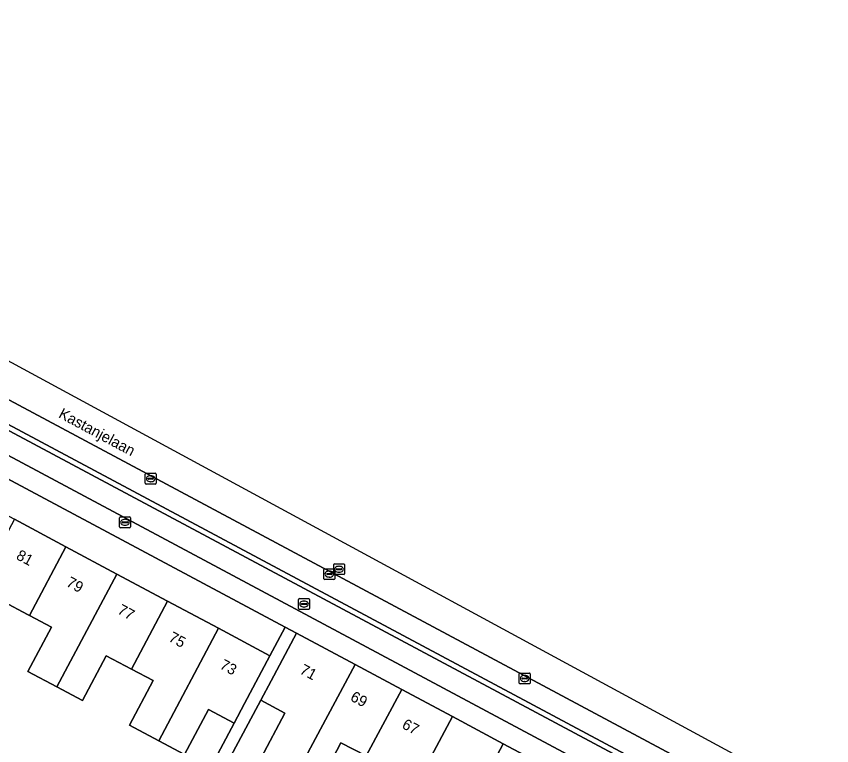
# Model space of a CAD drawing. Extents: x 159262 to 160143, y 383399 to 384319.
# Drawn here: x 159710.2 to 159785.6, y 384001.8 to 384069.3 of the extents above; entities that cross this region are included whole.
import ezdxf

# ---------------------------------------------------------------- set-up
doc = ezdxf.new("R2010")
doc.units = 0
for name, color, linetype in [('IMGEO_Brandkraan', 7, 'Continuous'), ('IMGEO_Erf', 7, 'Continuous'), ('IMGEO_Fietspad_gesloten', 7, 'Continuous'), ('IMGEO_Kolk', 7, 'Continuous'), ('IMGEO_Openbare_ruimte_label', 7, 'Continuous'), ('IMGEO_Pand', 7, 'Continuous'), ('IMGEO_Pand_nummerreeks', 7, 'Continuous'), ('IMGEO_Parkeervlak_open', 7, 'Continuous'), ('IMGEO_Rijbaan_lokaal_gesloten', 7, 'Continuous'), ('IMGEO_Rioolput', 7, 'Continuous'), ('IMGEO_Verkeerseiland_open', 7, 'Continuous'), ('IMGEO_Voetpad_open', 7, 'Continuous')]:
    doc.layers.add(name, color=color, linetype=linetype)

msp = doc.modelspace()

# ---------------------------------------------------------------- linework, layer by layer
at = {"layer": 'IMGEO_Brandkraan'}
for p, q in [((159719.732, 384022.028), (159719.732, 384022.88)), ((159719.807, 384022.954), (159720.659, 384022.954)), ((159719.991, 384022.448), (159719.991, 384022.46)), ((159720.429, 384022.411), (159720.031, 384022.411)), ((159720.034, 384022.497), (159720.432, 384022.497)), ((159720.22, 384022.734), (159720.245, 384022.734)), ((159720.475, 384022.46), (159720.475, 384022.448)), ((159720.733, 384022.88), (159720.733, 384022.028)), ((159720.659, 384021.954), (159719.807, 384021.954)), ((159720.243, 384022.174), (159720.218, 384022.174))]:
    msp.add_line(p, q, dxfattribs=at)
for points in [[(159719.732, 384022.028), (159719.732, 384022.88)], [(159719.807, 384022.954), (159720.659, 384022.954)], [(159720.733, 384022.88), (159720.733, 384022.028)], [(159720.659, 384021.954), (159719.807, 384021.954)]]:
    msp.add_lwpolyline(points, dxfattribs=at)
for centre, radius, start, end in [((159719.809, 384022.878), 0.0765, 91.55205, 178.44795), ((159719.809, 384022.878), 0.0765, 91.55205, 178.44795), ((159720.031, 384022.457), 0.0403, 85.87752, 175.75265), ((159720.028, 384022.447), 0.0366, 178.93798, 274.71019), ((159720.432, 384022.454), 0.043, 264.86636, 352.45326), ((159720.436, 384022.459), 0.0386, 1.73085, 96.63898), ((159720.657, 384022.878), 0.0765, 1.55205, 88.44795), ((159720.657, 384022.878), 0.0765, 1.55205, 88.44795), ((159719.809, 384022.03), 0.0765, 181.55205, 268.44795), ((159719.809, 384022.03), 0.0765, 181.55205, 268.44795), ((159720.657, 384022.03), 0.0765, 271.55205, 358.44795), ((159720.657, 384022.03), 0.0765, 271.55205, 358.44795)]:
    msp.add_arc(centre, radius, start, end, dxfattribs=at)
for centre, major_axis, ratio, start_param, end_param in [((159720.219, 384022.454), (-0.387, 0.002), 0.722429, 4.712389, 7.853982), ((159720.244, 384022.454), (-0.39, 0.002), 0.717154, 1.570796, 4.712389)]:
    msp.add_ellipse(centre, major_axis=major_axis, ratio=ratio, start_param=start_param, end_param=end_param, dxfattribs=at)
at = {"layer": 'IMGEO_Erf'}
msp.add_lwpolyline([(159706.591, 384027.952), (159705.18, 384025.311), (159710.005, 384022.733), (159714.773, 384020.187), (159719.494, 384017.665), (159724.182, 384015.16), (159728.894, 384012.642), (159733.64, 384010.107), (159735.05, 384012.746)], close=True, dxfattribs=at)
for points in [[(159723.493, 383991), (159730.328, 384003.871), (159727.958, 384005.13), (159725.748, 384000.966), (159723.366, 384002.23), (159720.643, 384003.677), (159722.834, 384007.8), (159720.837, 384008.861), (159718.5, 384010.101), (159716.298, 384005.955), (159713.939, 384007.207), (159711.24, 384008.641), (159713.426, 384012.755), (159711.4, 384013.831), (159711.229, 384013.921), (159709.034, 384015.088), (159707.243, 384011.713), (159706.837, 384010.948), (159704.426, 384012.229), (159701.676, 384013.689), (159703.909, 384017.896), (159701.829, 384019), (159689.284, 383995.359)], [(159732.83, 384000.656), (159735.036, 384004.78), (159732.797, 384005.979), (159724.687, 383990.848)], [(159742.542, 384000.829), (159740.213, 384002.038), (159739.056, 383999.848)]]:
    msp.add_lwpolyline(points, dxfattribs=at)
at = {"layer": 'IMGEO_Fietspad_gesloten'}
msp.add_lwpolyline([(159637.547, 384066.886), (159678.317, 384045.287), (159706.724, 384030.091), (159782.916, 383989.334), (159785.314, 383988.052), (159786.588, 383987.371), (159800.678, 383979.816), (159802.382, 383978.898), (159806.209, 383976.854), (159811.759, 383973.873), (159815.384, 383972.277), (159818.103, 383970.845), (159878.488, 383938.609), (159879.571, 383940.642), (159821.924, 383971.407), (159817.239, 383973.81), (159812.887, 383975.929), (159812.762, 383975.674), (159811.755, 383976.132), (159807.769, 383978.315), (159805.944, 383979.316), (159802.985, 383980.918), (159679.545, 384046.947)], dxfattribs=at)
at = {"layer": 'IMGEO_Kolk'}
for p, q in [((159722.115, 384026.064), (159722.115, 384026.916)), ((159722.19, 384026.99), (159723.042, 384026.99)), ((159722.603, 384026.77), (159722.628, 384026.77)), ((159723.116, 384026.916), (159723.116, 384026.064)), ((159722.374, 384026.484), (159722.374, 384026.496)), ((159722.812, 384026.447), (159722.414, 384026.447)), ((159722.417, 384026.533), (159722.815, 384026.533)), ((159722.626, 384026.21), (159722.601, 384026.21)), ((159722.858, 384026.496), (159722.858, 384026.484)), ((159723.042, 384025.99), (159722.19, 384025.99)), ((159738.636, 384017.235), (159738.636, 384018.087)), ((159738.711, 384018.161), (159739.563, 384018.161)), ((159739.124, 384017.941), (159739.149, 384017.941)), ((159739.637, 384018.087), (159739.637, 384017.235)), ((159739.563, 384017.161), (159738.711, 384017.161)), ((159738.895, 384017.655), (159738.895, 384017.667)), ((159739.333, 384017.618), (159738.935, 384017.618)), ((159738.938, 384017.704), (159739.336, 384017.704)), ((159739.147, 384017.381), (159739.122, 384017.381)), ((159739.379, 384017.667), (159739.379, 384017.655)), ((159756.717, 384007.569), (159756.717, 384008.421)), ((159756.792, 384008.495), (159757.644, 384008.495)), ((159756.976, 384007.989), (159756.976, 384008.001)), ((159757.414, 384007.952), (159757.016, 384007.952)), ((159757.019, 384008.038), (159757.417, 384008.038)), ((159757.205, 384008.275), (159757.23, 384008.275)), ((159757.46, 384008.001), (159757.46, 384007.989)), ((159757.718, 384008.421), (159757.718, 384007.569)), ((159757.644, 384007.495), (159756.792, 384007.495)), ((159757.228, 384007.715), (159757.203, 384007.715))]:
    msp.add_line(p, q, dxfattribs=at)
for points in [[(159722.115, 384026.064), (159722.115, 384026.916)], [(159722.19, 384026.99), (159723.042, 384026.99)], [(159723.116, 384026.916), (159723.116, 384026.064)], [(159723.042, 384025.99), (159722.19, 384025.99)], [(159738.636, 384017.235), (159738.636, 384018.087)], [(159738.711, 384018.161), (159739.563, 384018.161)], [(159739.637, 384018.087), (159739.637, 384017.235)], [(159739.563, 384017.161), (159738.711, 384017.161)], [(159756.717, 384007.569), (159756.717, 384008.421)], [(159756.792, 384008.495), (159757.644, 384008.495)], [(159757.718, 384008.421), (159757.718, 384007.569)], [(159757.644, 384007.495), (159756.792, 384007.495)]]:
    msp.add_lwpolyline(points, dxfattribs=at)
for centre, radius, start, end in [((159722.192, 384026.914), 0.0765, 91.55205, 178.44795), ((159722.192, 384026.914), 0.0765, 91.55205, 178.44795), ((159723.04, 384026.914), 0.0765, 1.55205, 88.44795), ((159723.04, 384026.914), 0.0765, 1.55205, 88.44795), ((159722.192, 384026.066), 0.0765, 181.55205, 268.44795), ((159722.192, 384026.066), 0.0765, 181.55205, 268.44795), ((159722.414, 384026.493), 0.0403, 85.87752, 175.75265), ((159722.411, 384026.483), 0.0366, 178.93798, 274.71019), ((159722.815, 384026.49), 0.043, 264.86636, 352.45326), ((159722.819, 384026.495), 0.0386, 1.73085, 96.63898), ((159723.04, 384026.066), 0.0765, 271.55205, 358.44795), ((159723.04, 384026.066), 0.0765, 271.55205, 358.44795), ((159738.713, 384018.085), 0.0765, 91.55205, 178.44795), ((159738.713, 384018.085), 0.0765, 91.55205, 178.44795), ((159739.561, 384018.085), 0.0765, 1.55205, 88.44795), ((159739.561, 384018.085), 0.0765, 1.55205, 88.44795), ((159738.713, 384017.237), 0.0765, 181.55205, 268.44795), ((159738.713, 384017.237), 0.0765, 181.55205, 268.44795), ((159738.935, 384017.664), 0.0403, 85.87752, 175.75265), ((159738.932, 384017.654), 0.0366, 178.93798, 274.71019), ((159739.336, 384017.661), 0.043, 264.86636, 352.45326), ((159739.34, 384017.666), 0.0386, 1.73085, 96.63898), ((159739.561, 384017.237), 0.0765, 271.55205, 358.44795), ((159739.561, 384017.237), 0.0765, 271.55205, 358.44795), ((159756.794, 384008.419), 0.0765, 91.55205, 178.44795), ((159756.794, 384008.419), 0.0765, 91.55205, 178.44795), ((159757.016, 384007.998), 0.0403, 85.87752, 175.75265), ((159757.013, 384007.988), 0.0366, 178.93798, 274.71019), ((159757.417, 384007.995), 0.043, 264.86636, 352.45326), ((159757.421, 384008), 0.0386, 1.73085, 96.63898), ((159757.642, 384008.419), 0.0765, 1.55205, 88.44795), ((159757.642, 384008.419), 0.0765, 1.55205, 88.44795), ((159756.794, 384007.571), 0.0765, 181.55205, 268.44795), ((159756.794, 384007.571), 0.0765, 181.55205, 268.44795), ((159757.642, 384007.571), 0.0765, 271.55205, 358.44795), ((159757.642, 384007.571), 0.0765, 271.55205, 358.44795)]:
    msp.add_arc(centre, radius, start, end, dxfattribs=at)
for centre, major_axis, ratio, start_param, end_param in [((159722.602, 384026.49), (-0.387, 0.002), 0.722429, 4.712389, 7.853982), ((159722.627, 384026.49), (-0.39, 0.002), 0.717154, 1.570796, 4.712389), ((159739.123, 384017.661), (-0.387, 0.002), 0.722429, 4.712389, 7.853982), ((159739.148, 384017.661), (-0.39, 0.002), 0.717154, 1.570796, 4.712389), ((159757.204, 384007.995), (-0.387, 0.002), 0.722429, 4.712389, 7.853982), ((159757.229, 384007.995), (-0.39, 0.002), 0.717154, 1.570796, 4.712389)]:
    msp.add_ellipse(centre, major_axis=major_axis, ratio=ratio, start_param=start_param, end_param=end_param, dxfattribs=at)
at = {"layer": 'IMGEO_Pand'}
for points in [[(159714.773, 384020.187), (159710.005, 384022.733), (159704.426, 384012.229), (159706.837, 384010.948), (159707.243, 384011.713), (159709.034, 384015.088), (159711.229, 384013.921), (159711.4, 384013.831)], [(159719.494, 384017.665), (159714.773, 384020.187), (159711.4, 384013.831), (159713.426, 384012.755), (159711.24, 384008.641), (159713.939, 384007.207)], [(159724.182, 384015.16), (159719.494, 384017.665), (159713.939, 384007.207), (159716.298, 384005.955), (159718.5, 384010.101), (159720.837, 384008.861)], [(159728.894, 384012.642), (159724.182, 384015.16), (159720.837, 384008.861), (159722.834, 384007.8), (159720.643, 384003.677), (159723.366, 384002.23)], [(159733.64, 384010.107), (159728.894, 384012.642), (159723.366, 384002.23), (159725.748, 384000.966), (159727.958, 384005.13), (159730.328, 384003.871), (159731.294, 384005.69)], [(159741.526, 384009.282), (159736.115, 384012.177), (159733.758, 384007.772), (159732.797, 384005.979), (159735.036, 384004.78), (159732.83, 384000.656), (159734.34, 383999.849), (159736.001, 383998.96), (159736.476, 383999.848)], [(159745.833, 384006.977), (159741.526, 384009.282), (159736.476, 383999.848), (159736.001, 383998.96), (159738.018, 383997.88), (159739.056, 383999.848), (159740.213, 384002.038), (159742.542, 384000.829)], [(159750.531, 384004.464), (159745.833, 384006.977), (159742.542, 384000.829), (159744.437, 383999.846), (159742.302, 383995.619), (159745.018, 383994.165), (159748.059, 383999.846)], [(159754.097, 383999.844), (159755.224, 384001.954), (159750.531, 384004.464), (159748.059, 383999.846), (159745.018, 383994.165), (159747.402, 383992.889), (159749.602, 383996.998), (159751.912, 383995.762)], [(159759.888, 383999.458), (159759.168, 383999.843), (159755.224, 384001.954), (159754.097, 383999.844), (159751.912, 383995.762), (159753.891, 383994.704), (159751.681, 383990.576), (159754.365, 383989.139)]]:
    msp.add_lwpolyline(points, close=True, dxfattribs=at)
at = {"layer": 'IMGEO_Parkeervlak_open'}
for points in [[(159803.987, 383983.19), (159783.569, 383994.131), (159680.867, 384049.101), (159650.703, 384065.122)], [(159653.135, 384061.625), (159773.209, 383997.4), (159775.009, 383997.994), (159775.422, 383997.933), (159783.403, 383993.722), (159783.656, 383993.378), (159784.17, 383991.55), (159799.823, 383983.174), (159800.328, 383983.06), (159802.664, 383983.467)]]:
    msp.add_lwpolyline(points, dxfattribs=at)
at = {"layer": 'IMGEO_Rijbaan_lokaal_gesloten'}
msp.add_lwpolyline([(159639.282, 384069.302), (159650.703, 384065.122), (159680.867, 384049.101), (159783.569, 383994.131), (159803.987, 383983.19), (159804.103, 383983.128), (159805.451, 383985.323), (159805.451, 383985.323), (159695.057, 384045.182)], dxfattribs=at)
at = {"layer": 'IMGEO_Rioolput'}
for p, q in [((159739.542, 384017.681), (159739.542, 384018.533)), ((159739.617, 384018.607), (159740.469, 384018.607)), ((159740.543, 384018.533), (159740.543, 384017.681)), ((159739.801, 384018.101), (159739.801, 384018.113)), ((159740.239, 384018.064), (159739.841, 384018.064)), ((159739.844, 384018.15), (159740.242, 384018.15)), ((159740.053, 384017.827), (159740.028, 384017.827)), ((159740.03, 384018.387), (159740.055, 384018.387)), ((159740.285, 384018.113), (159740.285, 384018.101)), ((159740.469, 384017.607), (159739.617, 384017.607)), ((159736.303, 384014.462), (159736.303, 384015.314)), ((159736.378, 384015.388), (159737.23, 384015.388)), ((159736.562, 384014.882), (159736.562, 384014.894)), ((159737, 384014.845), (159736.602, 384014.845)), ((159736.605, 384014.931), (159737.003, 384014.931)), ((159736.791, 384015.168), (159736.816, 384015.168)), ((159737.046, 384014.894), (159737.046, 384014.882)), ((159737.304, 384015.314), (159737.304, 384014.462)), ((159737.23, 384014.388), (159736.378, 384014.388)), ((159736.814, 384014.608), (159736.789, 384014.608))]:
    msp.add_line(p, q, dxfattribs=at)
for points in [[(159739.542, 384017.681), (159739.542, 384018.533)], [(159739.617, 384018.607), (159740.469, 384018.607)], [(159740.543, 384018.533), (159740.543, 384017.681)], [(159740.469, 384017.607), (159739.617, 384017.607)], [(159736.303, 384014.462), (159736.303, 384015.314)], [(159736.378, 384015.388), (159737.23, 384015.388)], [(159737.304, 384015.314), (159737.304, 384014.462)], [(159737.23, 384014.388), (159736.378, 384014.388)]]:
    msp.add_lwpolyline(points, dxfattribs=at)
for centre, radius, start, end in [((159739.619, 384018.531), 0.0765, 91.55205, 178.44795), ((159739.619, 384018.531), 0.0765, 91.55205, 178.44795), ((159740.467, 384018.531), 0.0765, 1.55205, 88.44795), ((159740.467, 384018.531), 0.0765, 1.55205, 88.44795), ((159739.841, 384018.11), 0.0403, 85.87752, 175.75265), ((159739.838, 384018.1), 0.0366, 178.93798, 274.71019), ((159740.242, 384018.107), 0.043, 264.86636, 352.45326), ((159740.246, 384018.112), 0.0386, 1.73085, 96.63898), ((159739.619, 384017.683), 0.0765, 181.55205, 268.44795), ((159739.619, 384017.683), 0.0765, 181.55205, 268.44795), ((159740.467, 384017.683), 0.0765, 271.55205, 358.44795), ((159740.467, 384017.683), 0.0765, 271.55205, 358.44795), ((159736.38, 384015.312), 0.0765, 91.55205, 178.44795), ((159736.38, 384015.312), 0.0765, 91.55205, 178.44795), ((159736.602, 384014.891), 0.0403, 85.87752, 175.75265), ((159736.599, 384014.881), 0.0366, 178.93798, 274.71019), ((159737.003, 384014.888), 0.043, 264.86636, 352.45326), ((159737.007, 384014.893), 0.0386, 1.73085, 96.63898), ((159737.228, 384015.312), 0.0765, 1.55205, 88.44795), ((159737.228, 384015.312), 0.0765, 1.55205, 88.44795), ((159736.38, 384014.464), 0.0765, 181.55205, 268.44795), ((159736.38, 384014.464), 0.0765, 181.55205, 268.44795), ((159737.228, 384014.464), 0.0765, 271.55205, 358.44795), ((159737.228, 384014.464), 0.0765, 271.55205, 358.44795)]:
    msp.add_arc(centre, radius, start, end, dxfattribs=at)
for centre, major_axis, ratio, start_param, end_param in [((159740.029, 384018.107), (-0.387, 0.002), 0.722429, 4.712389, 7.853982), ((159740.054, 384018.107), (-0.39, 0.002), 0.717154, 1.570796, 4.712389), ((159736.79, 384014.888), (-0.387, 0.002), 0.722429, 4.712389, 7.853982), ((159736.815, 384014.888), (-0.39, 0.002), 0.717154, 1.570796, 4.712389)]:
    msp.add_ellipse(centre, major_axis=major_axis, ratio=ratio, start_param=start_param, end_param=end_param, dxfattribs=at)
at = {"layer": 'IMGEO_Verkeerseiland_open'}
for points in [[(159639.603, 384068.019), (159679.545, 384046.947), (159802.985, 383980.918)], [(159802.664, 383983.467), (159800.328, 383983.06), (159799.823, 383983.174), (159784.17, 383991.55), (159773.209, 383997.4), (159653.135, 384061.625)]]:
    msp.add_lwpolyline(points, dxfattribs=at)
at = {"layer": 'IMGEO_Voetpad_open'}
for points in [[(159782.916, 383989.334), (159706.724, 384030.091)], [(159706.591, 384027.952), (159735.05, 384012.746), (159736.115, 384012.177), (159741.526, 384009.282), (159745.833, 384006.977), (159750.531, 384004.464), (159755.224, 384001.954), (159759.168, 383999.843)], [(159724.687, 383990.848), (159732.797, 384005.979), (159733.758, 384007.772), (159736.115, 384012.177), (159735.05, 384012.746), (159733.64, 384010.107), (159731.294, 384005.69), (159730.328, 384003.871), (159723.493, 383991)]]:
    msp.add_lwpolyline(points, dxfattribs=at)

# ---------------------------------------------------------------- texts
at = {"layer": 'IMGEO_Openbare_ruimte_label'}
msp.add_text('Kastanjelaan', height=1, rotation=331.81961, dxfattribs=at).set_placement((159714.013, 384032.202))
at = {"layer": 'IMGEO_Pand_nummerreeks'}
for s, rotation, p in [('81', 331.71307, (159710.09, 384019.094)), ('79', 331.71307, (159714.725, 384016.6)), ('77', 331.71307, (159719.458, 384014.053)), ('75', 331.71307, (159724.192, 384011.506)), ('73', 331.71307, (159728.925, 384008.959)), ('71', 331.86777, (159736.321, 384008.502)), ('69', 331.86777, (159741.002, 384005.999)), ('67', 331.86777, (159745.783, 384003.442))]:
    msp.add_text(s, height=1, rotation=rotation, dxfattribs=at).set_placement(p)

doc.saveas('drawing.dxf')
